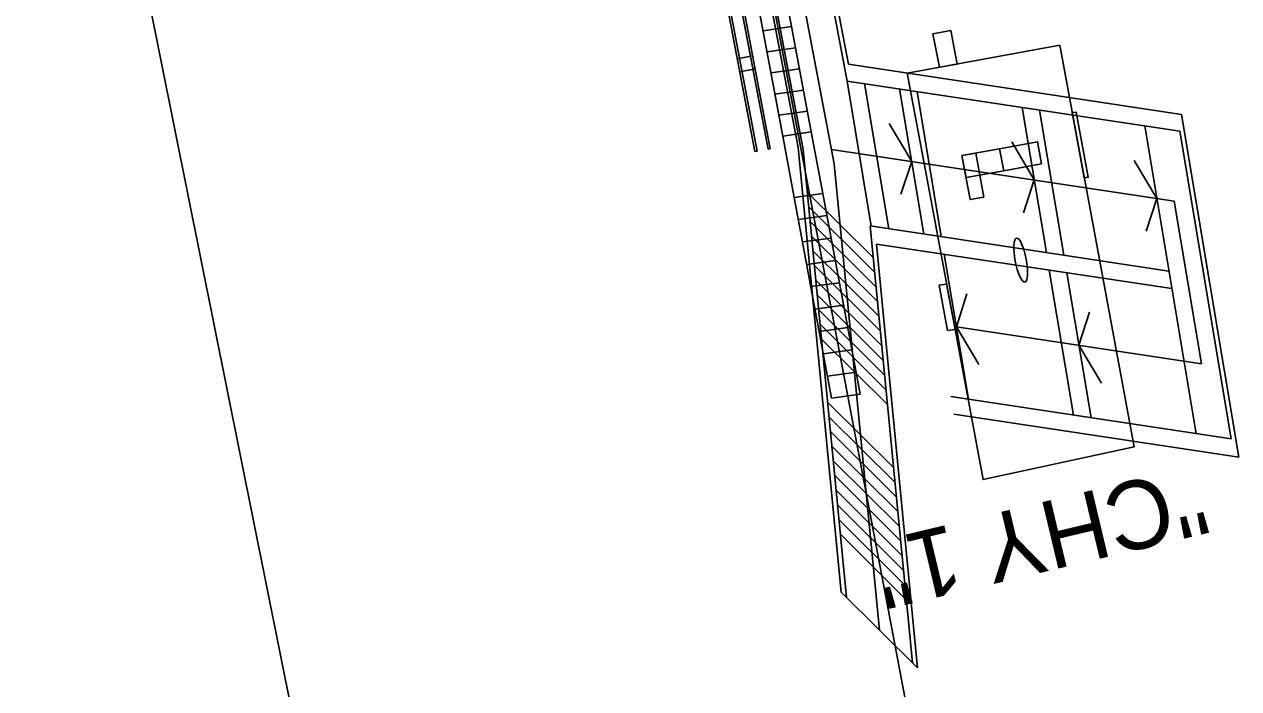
# Model space of a CAD drawing. Extents: x 6541740 to 6566395, y 5525066 to 5530361.
# Drawn here: x 6557194.44 to 6557221.59, y 5526138.92 to 5526153.77 of the extents above; entities that cross this region are included whole.
import ezdxf

# ---------------------------------------------------------------- set-up
doc = ezdxf.new("R2010")
doc.units = 0
for name, color, linetype in [('Domyślna', 7, 'Continuous'), ('ps_wymiarowanie', 7, 'Continuous'), ('TOR_PS_OPIS_T-opis geometrii-wzdluz_cz torowa', 7, 'Continuous'), ('TOR_PS_T-umocnienia skarp', 7, 'Continuous'), ('TOR_W-warstwa dodatkowa 2', 7, 'Continuous')]:
    doc.layers.add(name, color=color, linetype=linetype)

msp = doc.modelspace()

# ---------------------------------------------------------------- linework, layer by layer
at = {"layer": 'Domyślna'}
for p, q in [((6557215.299, 5526152.883), (6557214.9, 5526152.81)), ((6557215.299, 5526152.883), (6557214.9, 5526152.81)), ((6557218.141, 5526150.341), (6557217.871, 5526151.8)), ((6557218.141, 5526150.341), (6557217.871, 5526151.8)), ((6557215.062, 5526147.963), (6557215.25, 5526146.952)), ((6557215.062, 5526147.963), (6557215.25, 5526146.952))]:
    msp.add_line(p, q, dxfattribs=at)
for points in [[(6557217.185, 5526150.653), (6557216.341, 5526150.498), (6557216.248, 5526150.99), (6557217.092, 5526151.144)], [(6557217.185, 5526150.653), (6557216.341, 5526150.498), (6557216.248, 5526150.99), (6557217.092, 5526151.144)], [(6557216.341, 5526150.498), (6557215.498, 5526150.344), (6557215.405, 5526150.835), (6557216.248, 5526150.99)], [(6557216.341, 5526150.498), (6557215.498, 5526150.344), (6557215.405, 5526150.835), (6557216.248, 5526150.99)], [(6557215.898, 5526149.909), (6557215.591, 5526149.852), (6557215.405, 5526150.835), (6557215.713, 5526150.891)], [(6557215.898, 5526149.909), (6557215.591, 5526149.852), (6557215.405, 5526150.835), (6557215.713, 5526150.891)], [(6557215.898, 5526149.909), (6557215.591, 5526149.852), (6557215.405, 5526150.835), (6557215.713, 5526150.891)], [(6557215.898, 5526149.909), (6557215.591, 5526149.852), (6557215.405, 5526150.835), (6557215.713, 5526150.891)]]:
    msp.add_lwpolyline(points, close=True, dxfattribs=at)
msp.add_ellipse((6557216.719, 5526148.5), major_axis=(-0.093, 0.491), ratio=0.25, dxfattribs=at)
msp.add_ellipse((6557216.719, 5526148.5), major_axis=(-0.093, 0.491), ratio=0.25, dxfattribs=at)
at = {"layer": 'ps_wymiarowanie'}
for points in [[(6557215.299, 5526152.883), (6557215.157, 5526153.633), (6557214.758, 5526153.56), (6557214.9, 5526152.81)], [(6557215.299, 5526152.883), (6557215.157, 5526153.633), (6557214.758, 5526153.56), (6557214.9, 5526152.81)], [(6557218.141, 5526150.341), (6557218.227, 5526150.351), (6557217.957, 5526151.81), (6557217.871, 5526151.8)], [(6557218.141, 5526150.341), (6557218.227, 5526150.351), (6557217.957, 5526151.81), (6557217.871, 5526151.8)], [(6557215.062, 5526147.963), (6557214.896, 5526147.941), (6557215.085, 5526146.929), (6557215.25, 5526146.952)], [(6557215.062, 5526147.963), (6557214.896, 5526147.941), (6557215.085, 5526146.929), (6557215.25, 5526146.952)]]:
    msp.add_lwpolyline(points, close=True, dxfattribs=at)
msp.add_lwpolyline([(6557214.184, 5526152.678), (6557214.634, 5526150.261), (6557215.876, 5526143.593), (6557219.255, 5526144.322), (6557217.593, 5526153.304), (6557214.184, 5526152.678)], dxfattribs=at)
msp.add_lwpolyline([(6557214.184, 5526152.678), (6557214.634, 5526150.261), (6557215.876, 5526143.593), (6557219.255, 5526144.322), (6557217.593, 5526153.304), (6557214.184, 5526152.678)], dxfattribs=at)
at = {"layer": 'TOR_PS_OPIS_T-opis geometrii-wzdluz_cz torowa'}
for p, q in [((6557207.965, 5526171.251), (6557218.533, 5526115.501)), ((6557194.444, 5526168.185), (6557200.689, 5526137.091)), ((6557194.444, 5526168.185), (6557200.689, 5526137.091))]:
    msp.add_line(p, q, dxfattribs=at)
at = {"layer": 'TOR_PS_T-umocnienia skarp'}
for p, q in [((6557210.96, 5526153.629), (6557211.598, 5526153.72)), ((6557210.96, 5526153.629), (6557211.598, 5526153.72)), ((6557211.049, 5526153.156), (6557211.687, 5526153.246)), ((6557211.049, 5526153.156), (6557211.687, 5526153.246)), ((6557211.137, 5526152.683), (6557211.775, 5526152.774)), ((6557211.137, 5526152.683), (6557211.775, 5526152.774)), ((6557211.226, 5526152.21), (6557211.863, 5526152.301)), ((6557211.226, 5526152.21), (6557211.863, 5526152.301)), ((6557211.314, 5526151.737), (6557211.952, 5526151.827)), ((6557211.314, 5526151.737), (6557211.952, 5526151.827)), ((6557212.038, 5526151.367), (6557211.401, 5526151.272)), ((6557212.038, 5526151.367), (6557211.401, 5526151.272)), ((6557211.658, 5526149.901), (6557212.295, 5526149.991)), ((6557211.658, 5526149.901), (6557212.295, 5526149.991)), ((6557211.75, 5526149.404), (6557212.388, 5526149.494)), ((6557211.75, 5526149.404), (6557212.388, 5526149.494)), ((6557211.843, 5526148.905), (6557212.481, 5526148.993)), ((6557211.843, 5526148.905), (6557212.481, 5526148.993)), ((6557211.936, 5526148.405), (6557212.574, 5526148.494)), ((6557211.936, 5526148.405), (6557212.574, 5526148.494)), ((6557212.029, 5526147.907), (6557212.667, 5526147.995)), ((6557212.029, 5526147.907), (6557212.667, 5526147.995)), ((6557212.122, 5526147.406), (6557212.76, 5526147.496)), ((6557212.122, 5526147.406), (6557212.76, 5526147.496)), ((6557212.215, 5526146.906), (6557212.853, 5526146.996)), ((6557212.215, 5526146.906), (6557212.853, 5526146.996)), ((6557212.308, 5526146.407), (6557212.946, 5526146.497)), ((6557212.308, 5526146.407), (6557212.946, 5526146.497)), ((6557212.401, 5526145.908), (6557213.039, 5526145.998)), ((6557212.401, 5526145.908), (6557213.039, 5526145.998)), ((6557212.492, 5526145.415), (6557213.131, 5526145.502)), ((6557212.492, 5526145.415), (6557213.131, 5526145.502))]:
    msp.add_line(p, q, dxfattribs=at)
for points in [[(6557209.524, 5526161.186), (6557210.408, 5526156.59), (6557210.607, 5526155.519), (6557211.401, 5526151.272), (6557211.658, 5526149.901), (6557212.492, 5526145.415)], [(6557209.524, 5526161.186), (6557210.408, 5526156.59), (6557210.607, 5526155.519), (6557211.401, 5526151.272), (6557211.658, 5526149.901), (6557212.492, 5526145.415)], [(6557210.148, 5526161.357), (6557211.041, 5526156.706), (6557211.245, 5526155.609), (6557212.038, 5526151.367), (6557212.295, 5526149.991), (6557213.131, 5526145.502)], [(6557210.148, 5526161.357), (6557211.041, 5526156.706), (6557211.245, 5526155.609), (6557212.038, 5526151.367), (6557212.295, 5526149.991), (6557213.131, 5526145.502)]]:
    msp.add_lwpolyline(points, dxfattribs=at)
at = {"layer": 'TOR_W-warstwa dodatkowa 2'}
for p, q in [((6557202.388, 5526204.28), (6557212.551, 5526150.653)), ((6557202.388, 5526204.28), (6557212.551, 5526150.653)), ((6557201.676, 5526204.146), (6557211.743, 5526151.021)), ((6557201.676, 5526204.146), (6557211.743, 5526151.021)), ((6557201.774, 5526204.164), (6557211.855, 5526150.97)), ((6557201.774, 5526204.164), (6557211.855, 5526150.97)), ((6557203.18, 5526192.608), (6557211.07, 5526150.981)), ((6557203.18, 5526192.608), (6557211.07, 5526150.981)), ((6557203.229, 5526192.618), (6557211.119, 5526150.99)), ((6557203.229, 5526192.618), (6557211.119, 5526150.99)), ((6557202.885, 5526192.552), (6557210.775, 5526150.925)), ((6557202.885, 5526192.552), (6557210.775, 5526150.925)), ((6557202.934, 5526192.562), (6557210.825, 5526150.934)), ((6557202.934, 5526192.562), (6557210.825, 5526150.934)), ((6557205.423, 5526191.624), (6557212.837, 5526152.504)), ((6557205.423, 5526191.624), (6557212.837, 5526152.504)), ((6557205.596, 5526191.249), (6557212.867, 5526152.882)), ((6557205.596, 5526191.249), (6557212.867, 5526152.882)), ((6557220.312, 5526151.758), (6557212.867, 5526152.882)), ((6557220.312, 5526151.758), (6557212.867, 5526152.882)), ((6557220.274, 5526151.381), (6557212.837, 5526152.504)), ((6557212.837, 5526152.504), (6557213.378, 5526149.26)), ((6557220.274, 5526151.381), (6557212.837, 5526152.504)), ((6557212.837, 5526152.504), (6557213.378, 5526149.26)), ((6557213.228, 5526152.445), (6557213.769, 5526149.201)), ((6557213.228, 5526152.445), (6557213.769, 5526149.201)), ((6557214.011, 5526152.326), (6557214.552, 5526149.083)), ((6557214.011, 5526152.326), (6557214.552, 5526149.083)), ((6557214.402, 5526152.267), (6557214.944, 5526149.024)), ((6557214.402, 5526152.267), (6557214.944, 5526149.024)), ((6557216.751, 5526151.913), (6557217.292, 5526148.669)), ((6557216.751, 5526151.913), (6557217.292, 5526148.669)), ((6557217.142, 5526151.854), (6557217.684, 5526148.61)), ((6557217.142, 5526151.854), (6557217.684, 5526148.61)), ((6557220.312, 5526151.758), (6557221.592, 5526144.092)), ((6557220.312, 5526151.758), (6557221.592, 5526144.092)), ((6557219.491, 5526151.499), (6557220.639, 5526144.619)), ((6557219.491, 5526151.499), (6557220.639, 5526144.619)), ((6557220.274, 5526151.381), (6557221.422, 5526144.501)), ((6557220.274, 5526151.381), (6557221.422, 5526144.501)), ((6557211.743, 5526151.021), (6557212.707, 5526141.077)), ((6557211.743, 5526151.021), (6557212.707, 5526141.077)), ((6557211.855, 5526150.97), (6557212.824, 5526140.96)), ((6557211.855, 5526150.97), (6557212.824, 5526140.96)), ((6557212.49, 5526150.975), (6557220.153, 5526149.818)), ((6557212.49, 5526150.975), (6557220.153, 5526149.818)), ((6557213.561, 5526140.229), (6557212.551, 5526150.653)), ((6557213.561, 5526140.229), (6557212.551, 5526150.653)), ((6557213.419, 5526148.56), (6557211.947, 5526150.022)), ((6557213.419, 5526148.56), (6557211.947, 5526150.022)), ((6557220.76, 5526146.182), (6557220.153, 5526149.818)), ((6557220.76, 5526146.182), (6557220.153, 5526149.818)), ((6557213.451, 5526148.232), (6557211.979, 5526149.694)), ((6557213.451, 5526148.232), (6557211.979, 5526149.694)), ((6557213.483, 5526147.903), (6557212.01, 5526149.365)), ((6557213.483, 5526147.903), (6557212.01, 5526149.365)), ((6557213.351, 5526149.265), (6557214.297, 5526139.498)), ((6557220.032, 5526148.256), (6557213.351, 5526149.265)), ((6557213.351, 5526149.265), (6557214.297, 5526139.498)), ((6557220.032, 5526148.256), (6557213.351, 5526149.265)), ((6557213.515, 5526147.574), (6557212.042, 5526149.036)), ((6557213.515, 5526147.574), (6557212.042, 5526149.036)), ((6557213.547, 5526147.245), (6557212.074, 5526148.708)), ((6557213.547, 5526147.245), (6557212.074, 5526148.708)), ((6557213.497, 5526148.859), (6557214.415, 5526139.381)), ((6557220.098, 5526147.862), (6557213.497, 5526148.859)), ((6557213.497, 5526148.859), (6557214.415, 5526139.381)), ((6557220.098, 5526147.862), (6557213.497, 5526148.859)), ((6557215.009, 5526148.631), (6557215.551, 5526145.388)), ((6557215.009, 5526148.631), (6557215.551, 5526145.388)), ((6557213.578, 5526146.917), (6557212.106, 5526148.379)), ((6557213.578, 5526146.917), (6557212.106, 5526148.379)), ((6557217.358, 5526148.276), (6557217.899, 5526145.033)), ((6557217.358, 5526148.276), (6557217.899, 5526145.033)), ((6557217.749, 5526148.217), (6557218.291, 5526144.974)), ((6557217.749, 5526148.217), (6557218.291, 5526144.974)), ((6557213.61, 5526146.588), (6557212.138, 5526148.05)), ((6557213.61, 5526146.588), (6557212.138, 5526148.05)), ((6557213.642, 5526146.259), (6557212.17, 5526147.722)), ((6557213.642, 5526146.259), (6557212.17, 5526147.722)), ((6557213.674, 5526145.931), (6557212.201, 5526147.393)), ((6557213.674, 5526145.931), (6557212.201, 5526147.393)), ((6557213.706, 5526145.602), (6557212.233, 5526147.064)), ((6557213.706, 5526145.602), (6557212.233, 5526147.064)), ((6557215.28, 5526147.009), (6557220.76, 5526146.182)), ((6557215.28, 5526147.009), (6557220.76, 5526146.182)), ((6557213.738, 5526145.273), (6557212.265, 5526146.735)), ((6557213.738, 5526145.273), (6557212.265, 5526146.735)), ((6557221.422, 5526144.501), (6557215.159, 5526145.447)), ((6557221.422, 5526144.501), (6557215.159, 5526145.447)), ((6557213.874, 5526143.865), (6557212.401, 5526145.327)), ((6557213.874, 5526143.865), (6557212.401, 5526145.327)), ((6557213.906, 5526143.536), (6557212.433, 5526144.998)), ((6557213.906, 5526143.536), (6557212.433, 5526144.998)), ((6557221.592, 5526144.092), (6557215.225, 5526145.054)), ((6557221.592, 5526144.092), (6557215.225, 5526145.054)), ((6557213.938, 5526143.207), (6557212.465, 5526144.669)), ((6557213.938, 5526143.207), (6557212.465, 5526144.669)), ((6557213.97, 5526142.878), (6557212.497, 5526144.341)), ((6557213.97, 5526142.878), (6557212.497, 5526144.341)), ((6557214.001, 5526142.55), (6557212.529, 5526144.012)), ((6557214.001, 5526142.55), (6557212.529, 5526144.012)), ((6557214.033, 5526142.221), (6557212.561, 5526143.683)), ((6557214.033, 5526142.221), (6557212.561, 5526143.683)), ((6557214.065, 5526141.892), (6557212.592, 5526143.355)), ((6557214.065, 5526141.892), (6557212.592, 5526143.355)), ((6557214.097, 5526141.564), (6557212.624, 5526143.026)), ((6557214.097, 5526141.564), (6557212.624, 5526143.026)), ((6557214.129, 5526141.235), (6557212.656, 5526142.697)), ((6557214.129, 5526141.235), (6557212.656, 5526142.697)), ((6557214.161, 5526140.906), (6557212.688, 5526142.369)), ((6557214.161, 5526140.906), (6557212.688, 5526142.369)), ((6557214.415, 5526139.381), (6557212.707, 5526141.077)), ((6557214.415, 5526139.381), (6557212.707, 5526141.077))]:
    msp.add_line(p, q, dxfattribs=at)
for points in [[(6557210.382, 5526153.003), (6557210.725, 5526153.068)], [(6557210.382, 5526153.003), (6557210.725, 5526153.068)], [(6557210.781, 5526152.773), (6557210.437, 5526152.708)], [(6557210.781, 5526152.773), (6557210.437, 5526152.708)], [(6557214.041, 5526149.972), (6557214.282, 5526150.705), (6557213.778, 5526151.556)], [(6557214.041, 5526149.972), (6557214.282, 5526150.705), (6557213.778, 5526151.556)], [(6557216.781, 5526149.558), (6557217.022, 5526150.291), (6557216.518, 5526151.142)], [(6557216.781, 5526149.558), (6557217.022, 5526150.291), (6557216.518, 5526151.142)], [(6557210.775, 5526150.925), (6557210.825, 5526150.934)], [(6557210.775, 5526150.925), (6557210.825, 5526150.934)], [(6557211.07, 5526150.981), (6557211.119, 5526150.99)], [(6557211.07, 5526150.981), (6557211.119, 5526150.99)], [(6557219.521, 5526149.144), (6557219.761, 5526149.877), (6557219.258, 5526150.728)], [(6557219.521, 5526149.144), (6557219.761, 5526149.877), (6557219.258, 5526150.728)], [(6557215.784, 5526146.164), (6557215.28, 5526147.009), (6557215.518, 5526147.748)], [(6557215.784, 5526146.164), (6557215.28, 5526147.009), (6557215.518, 5526147.748)], [(6557218.524, 5526145.75), (6557218.02, 5526146.595), (6557218.258, 5526147.335)], [(6557218.524, 5526145.75), (6557218.02, 5526146.595), (6557218.258, 5526147.335)]]:
    msp.add_lwpolyline(points, dxfattribs=at)

# ---------------------------------------------------------------- texts
at = {"layer": 'ps_wymiarowanie'}
msp.add_text("''CHY 1''", height=1.53, rotation=193.3944, dxfattribs=at).set_placement((6557220.677, 5526143.918))
msp.add_text("''CHY 1''", height=1.53, rotation=193.3944, dxfattribs=at).set_placement((6557220.677, 5526143.918))

doc.saveas('drawing.dxf')
